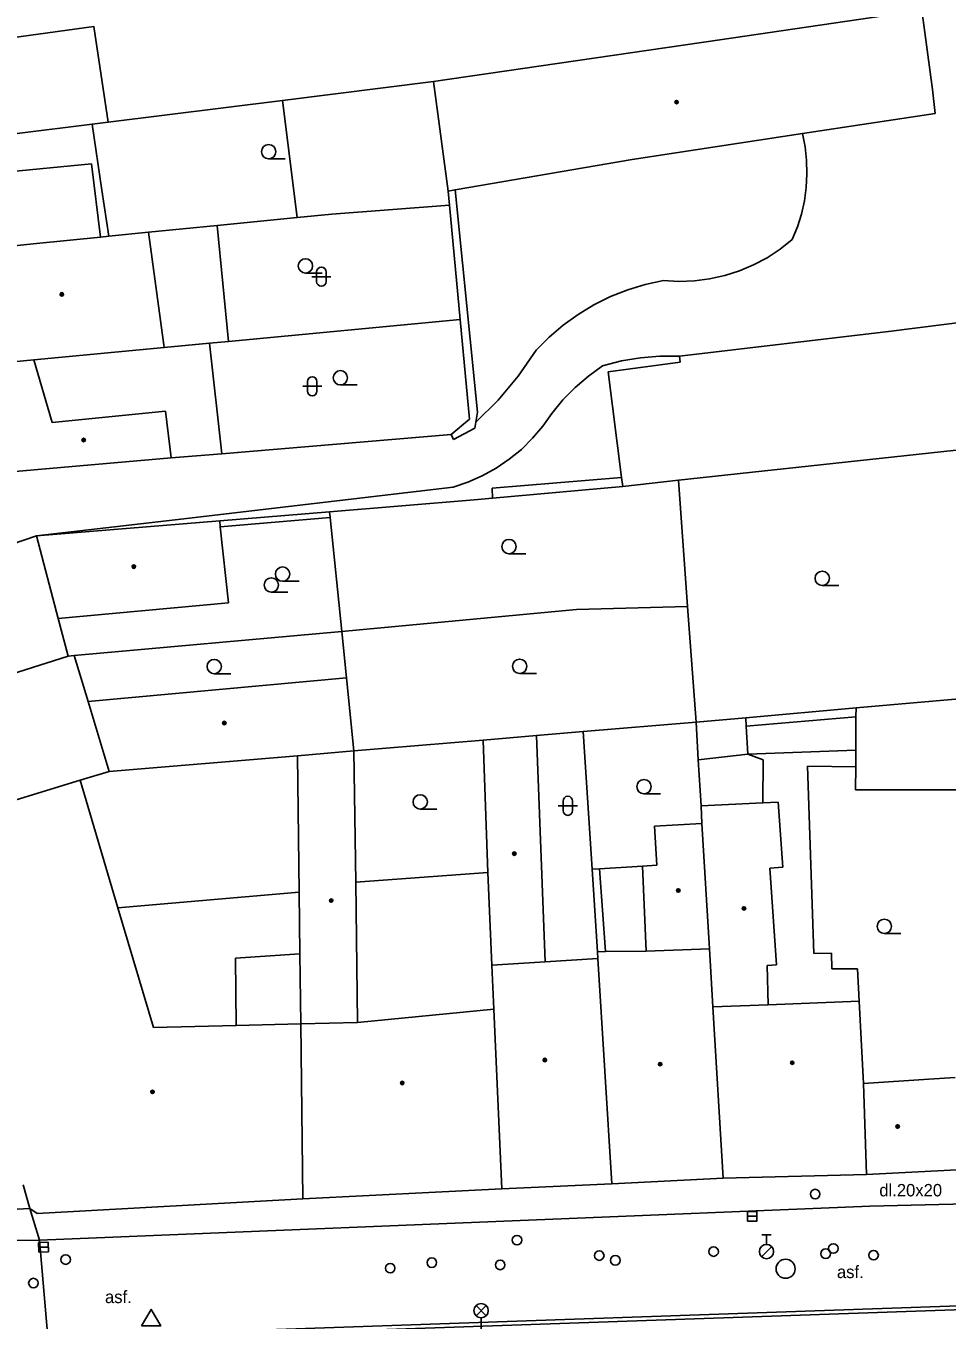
# Model space of a CAD drawing. Extents: x -596229 to -595156, y -1161237 to -1159376.
# Drawn here: x -595477.1 to -595428.8, y -1160883.1 to -1160815.3 of the extents above; entities that cross this region are included whole.
import ezdxf

# ---------------------------------------------------------------- set-up
doc = ezdxf.new("R2010")
doc.units = 0
for name, color, linetype in [('DOP - kresba z DSPS bez souradnic', 7, 'Continuous'), ('DOP - rozhrani ploch obecne', 7, 'Continuous'), ('Level 27', 7, 'Continuous'), ('Level 28', 7, 'Continuous'), ('Level 31', 7, 'Continuous'), ('Level 33', 7, 'Continuous'), ('Level 34', 7, 'Continuous'), ('Level 36', 7, 'Continuous'), ('Level 39', 7, 'Continuous'), ('Specificka linie pasportu komunikaci', 7, 'Continuous'), ('TM - budovy zdene_ betonove - VP', 7, 'Continuous'), ('TM - komunikace - VP', 7, 'Continuous'), ('TM - letecke snimky - pomocna linie', 7, 'Continuous'), ('TM - popis povrchu', 7, 'Continuous'), ('TM - rozhrani ploch obecne - VP', 7, 'Continuous')]:
    doc.layers.add(name, color=color, linetype=linetype)

msp = doc.modelspace()

# ---------------------------------------------------------------- linework, layer by layer
at = {"layer": 'DOP - kresba z DSPS bez souradnic'}
for points in [[(-595453.44, -1160835.58), (-595454.61, -1160823.94)], [(-595453.58, -1160836.42), (-595453.53, -1160836.1)], [(-595453.53, -1160836.1), (-595453.44, -1160835.58)], [(-595454.82, -1160836.75), (-595454.71, -1160837.02)], [(-595454.71, -1160837.02), (-595453.58, -1160836.42)], [(-595452.68, -1160839.56), (-595445.9, -1160839.01)], [(-595452.66, -1160840.09), (-595452.68, -1160839.56)], [(-595466.92, -1160841.58), (-595461.17, -1160841.1)], [(-595439.37, -1160852.03), (-595439.4, -1160851.58)], [(-595433.63, -1160851.54), (-595439.37, -1160852.03)], [(-595439.29, -1160853.49), (-595439.37, -1160852.03)], [(-595441.89, -1160853.78), (-595439.29, -1160853.49)], [(-595438.49, -1160853.79), (-595439.29, -1160853.49)], [(-595438.51, -1160856.04), (-595438.49, -1160853.79)], [(-595447.06, -1160859.5), (-595446.74, -1160863.83)]]:
    msp.add_lwpolyline(points, dxfattribs=at)
at = {"layer": 'DOP - rozhrani ploch obecne'}
for points in [[(-595463.66, -1160819.26), (-595455.75, -1160818.27)], [(-595472.79, -1160820.39), (-595463.66, -1160819.26)], [(-595477.56, -1160820.99), (-595473.64, -1160820.5)], [(-595473.64, -1160820.5), (-595472.79, -1160820.39)], [(-595473.64, -1160820.5), (-595473.12, -1160823.96)], [(-595473.12, -1160823.96), (-595472.76, -1160826.37)], [(-595454.92, -1160824.74), (-595454.99, -1160824.01)], [(-595461.08, -1160825.21), (-595462.89, -1160825.39)], [(-595454.92, -1160824.74), (-595461.08, -1160825.21)], [(-595454.35, -1160830.73), (-595454.92, -1160824.74)], [(-595467.09, -1160825.8), (-595470.68, -1160826.16)], [(-595462.89, -1160825.39), (-595467.09, -1160825.8)], [(-595454.35, -1160830.73), (-595466.49, -1160831.88)], [(-595453.87, -1160835.94), (-595454.35, -1160830.73)], [(-595467.49, -1160831.97), (-595469.86, -1160832.2)], [(-595466.49, -1160831.88), (-595467.49, -1160831.97)], [(-595467.49, -1160831.97), (-595466.84, -1160837.76)], [(-595454.82, -1160836.75), (-595453.87, -1160835.94)], [(-595466.84, -1160837.76), (-595454.82, -1160836.75)], [(-595469.49, -1160837.98), (-595466.84, -1160837.76)], [(-595445.84, -1160839.48), (-595452.66, -1160840.09)], [(-595442.44, -1160845.75), (-595442.92, -1160839.14)], [(-595453.62, -1160840.17), (-595461.2, -1160840.8)], [(-595452.66, -1160840.09), (-595453.62, -1160840.17)], [(-595461.2, -1160840.8), (-595466.95, -1160841.27)], [(-595461.17, -1160841.1), (-595461.2, -1160840.8)], [(-595460.56, -1160847.06), (-595461.17, -1160841.1)], [(-595448.26, -1160845.91), (-595460.56, -1160847.06)], [(-595442.44, -1160845.75), (-595448.26, -1160845.91)], [(-595442, -1160851.81), (-595442.44, -1160845.75)], [(-595474.57, -1160848.32), (-595460.56, -1160847.06)], [(-595460.31, -1160849.5), (-595460.56, -1160847.06)], [(-595433.62, -1160851.07), (-595439.4, -1160851.58)], [(-595433.62, -1160851.07), (-595433.63, -1160851.54)], [(-595427.82, -1160850.56), (-595433.62, -1160851.07)], [(-595439.4, -1160851.58), (-595442, -1160851.81)], [(-595433.63, -1160851.54), (-595433.63, -1160853.28)], [(-595450.36, -1160852.51), (-595447.91, -1160852.31)], [(-595447.91, -1160852.31), (-595442, -1160851.81)], [(-595447.91, -1160852.31), (-595447.44, -1160859.52)], [(-595442, -1160851.81), (-595441.89, -1160853.78)], [(-595453.16, -1160852.75), (-595459.92, -1160853.32)], [(-595441.89, -1160853.78), (-595441.74, -1160856.19)], [(-595433.63, -1160853.28), (-595433.63, -1160854.16)], [(-595436.17, -1160854.12), (-595435.83, -1160863.93)], [(-595433.63, -1160854.16), (-595436.17, -1160854.12)], [(-595433.63, -1160854.16), (-595433.64, -1160855.36)], [(-595433.64, -1160855.36), (-595428.37, -1160855.35)], [(-595459.83, -1160860.19), (-595452.91, -1160859.69)], [(-595447.44, -1160859.52), (-595447.06, -1160859.5)], [(-595447.16, -1160863.84), (-595447.44, -1160859.52)], [(-595447.06, -1160859.5), (-595444.8, -1160859.35)], [(-595435.83, -1160863.93), (-595434.9, -1160863.92)], [(-595434.9, -1160863.92), (-595434.89, -1160864.73)], [(-595434.89, -1160864.73), (-595433.54, -1160864.74)], [(-595433.54, -1160864.74), (-595433.45, -1160866.43)]]:
    msp.add_lwpolyline(points, dxfattribs=at)
at = {"layer": 'Level 27'}
for p, q in [((-595439.31, -1160877.69), (-595438.81, -1160877.69)), ((-595476.43, -1160879.318), (-595475.93, -1160879.302))]:
    msp.add_line(p, q, dxfattribs=at)
for points in [[(-595439.31, -1160877.94), (-595438.81, -1160877.94), (-595438.81, -1160877.44), (-595439.31, -1160877.44)], [(-595476.422, -1160879.568), (-595475.922, -1160879.552), (-595475.938, -1160879.052), (-595476.438, -1160879.068)]]:
    msp.add_lwpolyline(points, close=True, dxfattribs=at)
msp.add_circle((-595437.31, -1160880.44), 0.5, dxfattribs=at)
at = {"layer": 'Level 28'}
for p, q in [((-595438.56, -1160878.665), (-595438.06, -1160878.665)), ((-595438.31, -1160879.165), (-595438.31, -1160878.665)), ((-595438.568, -1160879.812), (-595438.038, -1160879.282))]:
    msp.add_line(p, q, dxfattribs=at)
for centre, radius in [((-595447.07, -1160879.75), 0.25), ((-595441.08, -1160879.54), 0.25), ((-595438.31, -1160879.54), 0.375), ((-595435.21, -1160879.65), 0.25), ((-595434.81, -1160879.38), 0.25), ((-595432.7, -1160879.73), 0.25), ((-595458.02, -1160880.41), 0.25), ((-595455.84, -1160880.12), 0.25), ((-595452.26, -1160880.24), 0.25), ((-595446.23, -1160880), 0.25), ((-595476.71, -1160881.19), 0.25)]:
    msp.add_circle(centre, radius, dxfattribs=at)
at = {"layer": 'Level 31'}
for centre in [(-595435.76, -1160876.53), (-595451.38, -1160878.94), (-595475.02, -1160879.96)]:
    msp.add_circle(centre, 0.25, dxfattribs=at)
at = {"layer": 'Level 33'}
for p, q in [((-595453.525, -1160882.9), (-595452.995, -1160882.37)), ((-595453.525, -1160882.37), (-595452.995, -1160882.9)), ((-595453.26, -1160883.01), (-595453.26, -1160883.76))]:
    msp.add_line(p, q, dxfattribs=at)
msp.add_circle((-595453.26, -1160882.635), 0.375, dxfattribs=at)
at = {"layer": 'Level 34'}
msp.add_lwpolyline([(-595471.04, -1160883.432), (-595470.04, -1160883.432), (-595470.54, -1160882.566)], close=True, dxfattribs=at)
at = {"layer": 'Level 36'}
for p, q in [((-595464.39, -1160822.315), (-595463.515, -1160822.315)), ((-595462.46, -1160828.295), (-595461.585, -1160828.295)), ((-595462.126, -1160828.486), (-595461.126, -1160828.486)), ((-595461.876, -1160828.236), (-595461.876, -1160828.736)), ((-595461.376, -1160828.236), (-595461.376, -1160828.736)), ((-595462.356, -1160833.976), (-595462.356, -1160834.476)), ((-595461.856, -1160833.976), (-595461.856, -1160834.476)), ((-595460.63, -1160834.155), (-595459.755, -1160834.155)), ((-595462.606, -1160834.226), (-595461.606, -1160834.226)), ((-595451.8, -1160842.995), (-595450.925, -1160842.995)), ((-595464.25, -1160845.005), (-595463.375, -1160845.005)), ((-595463.66, -1160844.435), (-595462.785, -1160844.435)), ((-595435.39, -1160844.655), (-595434.515, -1160844.655)), ((-595467.24, -1160849.275), (-595466.365, -1160849.275)), ((-595451.24, -1160849.265), (-595450.365, -1160849.265)), ((-595444.73, -1160855.565), (-595443.855, -1160855.565)), ((-595456.45, -1160856.365), (-595455.575, -1160856.365)), ((-595449.216, -1160856.196), (-595448.216, -1160856.196)), ((-595448.966, -1160855.946), (-595448.966, -1160856.446)), ((-595448.466, -1160855.946), (-595448.466, -1160856.446)), ((-595432.14, -1160862.885), (-595431.265, -1160862.885))]:
    msp.add_line(p, q, dxfattribs=at)
for centre in [(-595464.39, -1160821.94), (-595462.46, -1160827.92), (-595460.63, -1160833.78), (-595451.8, -1160842.62), (-595464.25, -1160844.63), (-595463.66, -1160844.06), (-595435.39, -1160844.28), (-595467.24, -1160848.9), (-595451.24, -1160848.89), (-595444.73, -1160855.19), (-595456.45, -1160855.99), (-595432.14, -1160862.51)]:
    msp.add_circle(centre, 0.375, dxfattribs=at)
for centre, start, end in [((-595461.626, -1160828.236), 0, 180), ((-595461.626, -1160828.736), 180, 0), ((-595462.106, -1160833.976), 0, 180), ((-595462.106, -1160834.476), 180, 0), ((-595448.716, -1160855.946), 0, 180), ((-595448.716, -1160856.446), 180, 0)]:
    msp.add_arc(centre, 0.25, start, end, dxfattribs=at)
at = {"layer": 'Level 39'}
for centre, radius in [((-595443.02, -1160819.34), 0.09), ((-595443.02, -1160819.34), 0.0398), ((-595475.22, -1160829.41), 0.09), ((-595475.22, -1160829.41), 0.0398), ((-595474.08, -1160837.04), 0.09), ((-595474.08, -1160837.04), 0.0398), ((-595471.45, -1160843.67), 0.09), ((-595471.45, -1160843.67), 0.0398), ((-595466.71, -1160851.86), 0.09), ((-595466.71, -1160851.86), 0.0398), ((-595451.52, -1160858.7), 0.09), ((-595451.52, -1160858.7), 0.0398), ((-595442.93, -1160860.63), 0.09), ((-595442.93, -1160860.63), 0.0398), ((-595461.11, -1160861.16), 0.09), ((-595461.11, -1160861.16), 0.0398), ((-595439.49, -1160861.57), 0.09), ((-595439.49, -1160861.57), 0.0398), ((-595449.92, -1160869.51), 0.09), ((-595449.92, -1160869.51), 0.0398), ((-595443.88, -1160869.72), 0.09), ((-595443.88, -1160869.72), 0.0398), ((-595436.96, -1160869.65), 0.09), ((-595436.96, -1160869.65), 0.0398), ((-595457.39, -1160870.71), 0.09), ((-595457.39, -1160870.71), 0.0398), ((-595470.47, -1160871.18), 0.09), ((-595470.47, -1160871.18), 0.0398), ((-595431.44, -1160872.99), 0.09), ((-595431.44, -1160872.99), 0.0398)]:
    msp.add_circle(centre, radius, dxfattribs=at)
at = {"layer": 'Specificka linie pasportu komunikaci'}
for points in [[(-595479.86, -1160877.45), (-595476.9, -1160877.28)], [(-595475.96, -1160884.02), (-595476.4, -1160878.94)], [(-595470.52, -1160883.85), (-595470.52, -1160884.05), (-595470.29, -1160884.04), (-595426.45, -1160882.53), (-595422.17, -1160882.38), (-595422.17, -1160882.18)]]:
    msp.add_lwpolyline(points, dxfattribs=at)
at = {"layer": 'TM - budovy zdene_ betonove - VP'}
for points in [[(-595440.76, -1160816.08), (-595430.88, -1160814.64)], [(-595429.62, -1160818.68), (-595430.18, -1160814.53)], [(-595455.75, -1160818.27), (-595440.76, -1160816.08)], [(-595454.99, -1160824.01), (-595455.75, -1160818.27)], [(-595429.62, -1160818.68), (-595429.48, -1160819.93)], [(-595429.48, -1160819.93), (-595436.43, -1160820.99)], [(-595436.43, -1160820.99), (-595445.35, -1160822.35)], [(-595445.35, -1160822.35), (-595454.61, -1160823.94)], [(-595454.61, -1160823.94), (-595454.99, -1160824.01)], [(-595473.19, -1160826.41), (-595476.54, -1160826.75)], [(-595472.76, -1160826.37), (-595473.19, -1160826.41)], [(-595470.68, -1160826.16), (-595472.76, -1160826.37)], [(-595469.86, -1160832.2), (-595470.68, -1160826.16)], [(-595476.54, -1160826.75), (-595479.06, -1160827)], [(-595424.32, -1160830.39), (-595431.92, -1160831.35)], [(-595431.92, -1160831.35), (-595442.87, -1160832.64)], [(-595476.69, -1160832.84), (-595469.86, -1160832.2)], [(-595442.87, -1160832.64), (-595442.83, -1160832.97)], [(-595479.4, -1160833.1), (-595476.69, -1160832.84)], [(-595442.83, -1160832.97), (-595446.61, -1160833.46)], [(-595445.9, -1160839.01), (-595446.61, -1160833.46)], [(-595469.8, -1160835.53), (-595475.73, -1160836.12)], [(-595469.49, -1160837.98), (-595469.8, -1160835.53)], [(-595442.92, -1160839.14), (-595427.89, -1160837.52)], [(-595477.66, -1160838.68), (-595469.49, -1160837.98)], [(-595445.84, -1160839.48), (-595445.9, -1160839.01)], [(-595445.84, -1160839.48), (-595442.92, -1160839.14)], [(-595476.55, -1160842.06), (-595466.95, -1160841.27)], [(-595466.95, -1160841.27), (-595466.92, -1160841.58)], [(-595466.92, -1160841.58), (-595466.49, -1160845.57)], [(-595476.55, -1160842.06), (-595486.07, -1160845.3)], [(-595476.55, -1160842.06), (-595475.41, -1160846.39)], [(-595466.49, -1160845.57), (-595475.41, -1160846.39)], [(-595475.41, -1160846.39), (-595474.89, -1160848.35)], [(-595484.3, -1160851.35), (-595474.89, -1160848.35)], [(-595474.89, -1160848.35), (-595474.57, -1160848.32)], [(-595474.57, -1160848.32), (-595473.84, -1160850.74)], [(-595460.31, -1160849.5), (-595473.84, -1160850.74)], [(-595459.92, -1160853.32), (-595460.31, -1160849.5)], [(-595473.84, -1160850.74), (-595472.75, -1160854.39)], [(-595453.16, -1160852.75), (-595450.36, -1160852.51)], [(-595452.91, -1160859.69), (-595453.16, -1160852.75)], [(-595450.36, -1160852.51), (-595449.9, -1160864.37)], [(-595462.88, -1160853.57), (-595472.75, -1160854.39)], [(-595462.88, -1160853.57), (-595459.92, -1160853.32)], [(-595462.79, -1160860.72), (-595462.88, -1160853.57)], [(-595459.92, -1160853.32), (-595459.83, -1160860.19)], [(-595474.26, -1160854.85), (-595472.75, -1160854.39)], [(-595474.26, -1160854.85), (-595482.58, -1160857.4)], [(-595472.28, -1160861.54), (-595474.26, -1160854.85)], [(-595441.74, -1160856.19), (-595438.51, -1160856.04)], [(-595441.74, -1160856.19), (-595441.69, -1160857.13)], [(-595438.51, -1160856.04), (-595437.7, -1160856)], [(-595437.7, -1160856), (-595437.46, -1160859.41)], [(-595444.17, -1160857.26), (-595441.69, -1160857.13)], [(-595441.3, -1160863.69), (-595441.69, -1160857.13)], [(-595444.06, -1160859.31), (-595444.17, -1160857.26)], [(-595452.69, -1160864.54), (-595452.91, -1160859.69)], [(-595444.8, -1160859.35), (-595444.06, -1160859.31)], [(-595444.61, -1160863.8), (-595444.8, -1160859.35)], [(-595437.46, -1160859.41), (-595438.14, -1160859.46)], [(-595438.14, -1160859.46), (-595437.79, -1160864.53)], [(-595459.83, -1160860.19), (-595459.73, -1160867.55)], [(-595462.79, -1160860.72), (-595472.28, -1160861.54)], [(-595462.75, -1160863.95), (-595462.79, -1160860.72)], [(-595472.28, -1160861.54), (-595470.42, -1160867.81)], [(-595462.7, -1160867.62), (-595462.75, -1160863.95)], [(-595447.16, -1160863.84), (-595446.74, -1160863.83)], [(-595447.15, -1160864.2), (-595447.16, -1160863.84)], [(-595446.74, -1160863.83), (-595444.61, -1160863.8)], [(-595444.61, -1160863.8), (-595441.3, -1160863.69)], [(-595441.3, -1160863.69), (-595441.12, -1160866.73)], [(-595449.9, -1160864.37), (-595452.69, -1160864.54)], [(-595452.69, -1160864.54), (-595452.59, -1160866.85)], [(-595449.9, -1160864.37), (-595447.15, -1160864.2)], [(-595446.42, -1160876), (-595447.15, -1160864.2)], [(-595437.79, -1160864.53), (-595438.28, -1160864.55)], [(-595438.28, -1160864.55), (-595438.22, -1160866.62)], [(-595441.12, -1160866.73), (-595438.22, -1160866.62)], [(-595438.22, -1160866.62), (-595433.45, -1160866.43)], [(-595433.45, -1160866.43), (-595433.23, -1160870.74)], [(-595459.73, -1160867.55), (-595452.59, -1160866.85)], [(-595452.18, -1160876.26), (-595452.59, -1160866.85)], [(-595441.12, -1160866.73), (-595440.58, -1160875.69)], [(-595470.42, -1160867.81), (-595466.09, -1160867.7)], [(-595459.73, -1160867.55), (-595462.7, -1160867.62)], [(-595462.59, -1160876.78), (-595462.7, -1160867.62)], [(-595429.81, -1160870.52), (-595433.23, -1160870.74)], [(-595433.23, -1160870.74), (-595433.07, -1160875.5)], [(-595428.43, -1160870.43), (-595429.81, -1160870.52)], [(-595433.07, -1160875.5), (-595440.58, -1160875.69)], [(-595423.25, -1160874.99), (-595433.07, -1160875.5)], [(-595477.25, -1160876.04), (-595476.9, -1160877.28)], [(-595446.42, -1160876), (-595452.18, -1160876.26)], [(-595440.58, -1160875.69), (-595446.42, -1160876)], [(-595462.59, -1160876.78), (-595476.51, -1160877.54)], [(-595452.18, -1160876.26), (-595462.59, -1160876.78)], [(-595476.51, -1160877.54), (-595476.9, -1160877.28)]]:
    msp.add_lwpolyline(points, dxfattribs=at)
at = {"layer": 'TM - komunikace - VP'}
for points in [[(-595398.89, -1160875.85), (-595399.44, -1160876), (-595400.71, -1160876.05), (-595410.13, -1160876.4), (-595416.22, -1160876.62), (-595426.38, -1160877), (-595432.9, -1160877.17)], [(-595432.9, -1160877.17), (-595444.8, -1160877.65)], [(-595444.8, -1160877.65), (-595476.4, -1160878.94)], [(-595476.4, -1160878.94), (-595477.89, -1160878.96)], [(-595470.52, -1160883.85), (-595422.17, -1160882.18)]]:
    msp.add_lwpolyline(points, dxfattribs=at)
at = {"layer": 'TM - letecke snimky - pomocna linie'}
for points in [[(-595479.4, -1160816.19), (-595473.55, -1160815.38), (-595472.79, -1160820.39)], [(-595463.66, -1160819.26), (-595462.89, -1160825.39)], [(-595436.96, -1160826.54), (-595436.69, -1160825.88), (-595436.48, -1160825.21), (-595436.32, -1160824.51), (-595436.23, -1160823.81), (-595436.19, -1160823.1), (-595436.21, -1160822.39), (-595436.29, -1160821.69), (-595436.43, -1160820.99)], [(-595480.18, -1160823.2), (-595473.66, -1160822.58), (-595473.19, -1160826.41)], [(-595467.09, -1160825.8), (-595466.49, -1160831.88)], [(-595443.71, -1160828.69), (-595442.9, -1160828.73), (-595442.09, -1160828.7), (-595441.29, -1160828.6), (-595440.5, -1160828.42), (-595439.73, -1160828.18), (-595438.99, -1160827.87), (-595438.27, -1160827.49), (-595437.59, -1160827.04), (-595436.96, -1160826.54)], [(-595450.38, -1160832.34), (-595449.7, -1160831.65), (-595448.96, -1160831.03), (-595448.18, -1160830.46), (-595447.35, -1160829.96), (-595446.48, -1160829.53), (-595445.58, -1160829.18), (-595444.66, -1160828.89), (-595443.71, -1160828.69)], [(-595453.53, -1160836.1), (-595452.36, -1160834.95), (-595451.31, -1160833.69), (-595450.38, -1160832.34)], [(-595442.87, -1160832.64), (-595443.89, -1160832.64), (-595444.91, -1160832.73), (-595445.91, -1160832.9), (-595446.9, -1160833.16)], [(-595475.73, -1160836.12), (-595476.69, -1160832.84)], [(-595446.9, -1160833.16), (-595447.64, -1160833.69), (-595448.34, -1160834.28), (-595448.98, -1160834.94), (-595449.55, -1160835.65)], [(-595449.55, -1160835.65), (-595450.03, -1160836.32), (-595450.56, -1160836.95), (-595451.15, -1160837.53), (-595451.79, -1160838.05), (-595452.47, -1160838.51), (-595453.2, -1160838.91), (-595453.95, -1160839.24), (-595454.73, -1160839.51)], [(-595454.73, -1160839.51), (-595462, -1160840.37), (-595469.28, -1160841.22), (-595476.55, -1160842.06)], [(-595439.29, -1160853.49), (-595433.63, -1160853.28)], [(-595466.09, -1160867.7), (-595462.7, -1160867.62)]]:
    msp.add_lwpolyline(points, dxfattribs=at)
at = {"layer": 'TM - rozhrani ploch obecne - VP'}
for points in [[(-595466.13, -1160864.18), (-595462.75, -1160863.95)], [(-595466.09, -1160867.7), (-595466.13, -1160864.18)], [(-595476.9, -1160877.28), (-595476.4, -1160878.94)]]:
    msp.add_lwpolyline(points, dxfattribs=at)

# ---------------------------------------------------------------- texts
at = {"layer": 'TM - popis povrchu'}
for s, p in [('dl.20x20', (-595432.4, -1160876.65)), ('asf.', (-595434.62, -1160880.93)), ('asf.', (-595472.96, -1160882.24))]:
    msp.add_text(s, height=0.65, dxfattribs=at).set_placement(p)

doc.saveas('drawing.dxf')
